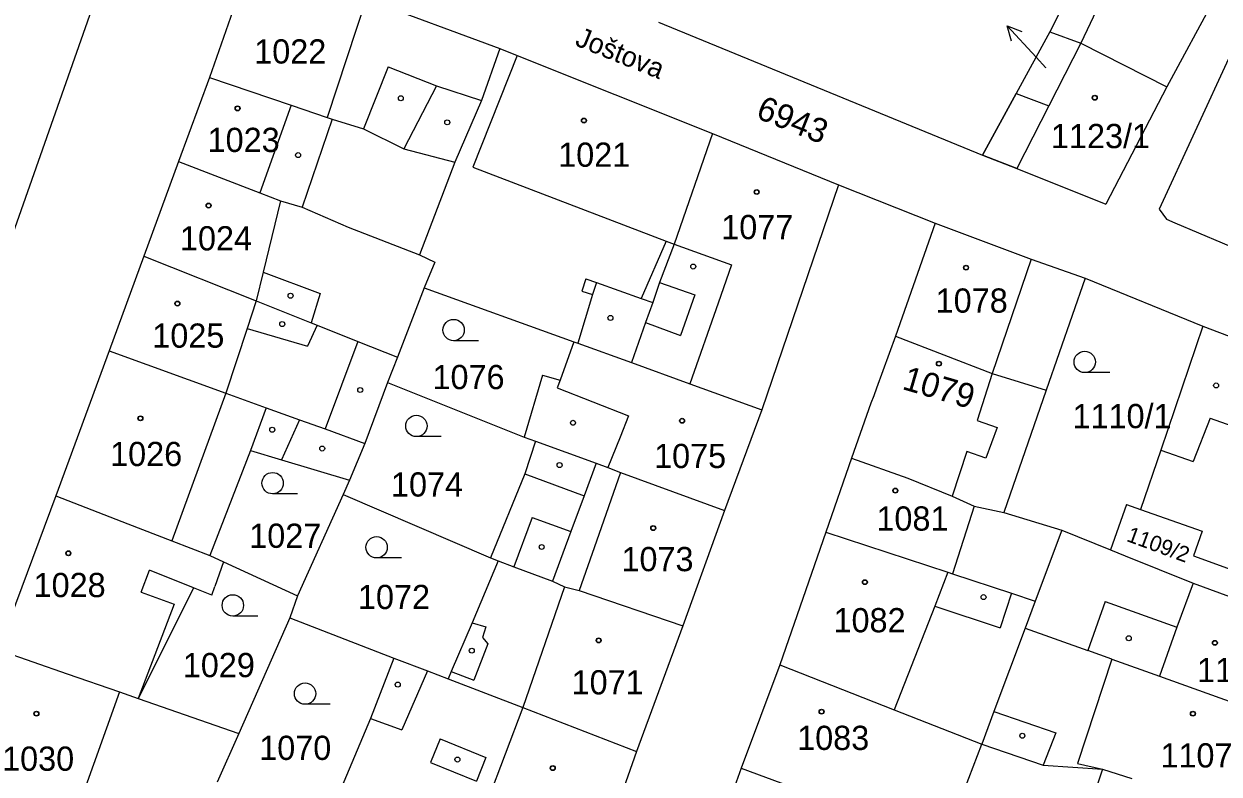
# Model space of a CAD drawing. Extents: x -593183 to -588034, y -1130415 to -1124994.
# Drawn here: x -591178.8 to -591094.9, y -1128971.4 to -1128918.7 of the extents above; entities that cross this region are included whole.
import ezdxf

# ---------------------------------------------------------------- set-up
doc = ezdxf.new("R2010")
doc.units = 0
for name, color, linetype in [('Vrstva 1', 7, 'Continuous'), ('Vrstva 15', 7, 'Continuous'), ('Vrstva 16', 7, 'Continuous'), ('Vrstva 18', 7, 'Continuous'), ('Vrstva 19', 7, 'Continuous'), ('Vrstva 25', 7, 'Continuous'), ('Vrstva 27', 7, 'Continuous'), ('Vrstva 4', 7, 'Continuous')]:
    doc.layers.add(name, color=color, linetype=linetype)

msp = doc.modelspace()

# ---------------------------------------------------------------- linework, layer by layer
at = {"layer": 'Vrstva 1'}
for p, q in [((-591099.88, -1128905.6), (-591106.78, -1128919.29)), ((-591091.56, -1128910.11), (-591098.56, -1128923.14)), ((-591172.91, -1128914.55), (-591181.94, -1128940.23)), ((-591162.78, -1128913.99), (-591165.75, -1128922.48)), ((-591154.76, -1128916.97), (-591145.37, -1128920.45)), ((-591134.24, -1128918.6), (-591111.5, -1128927.95)), ((-591106.78, -1128919.29), (-591109.14, -1128923.62)), ((-591106.78, -1128919.29), (-591104.61, -1128920.09)), ((-591145.37, -1128920.45), (-591146.66, -1128924.1)), ((-591145.37, -1128920.45), (-591144.15, -1128920.94)), ((-591104.61, -1128920.09), (-591106.86, -1128924.48)), ((-591104.61, -1128920.09), (-591098.56, -1128923.14)), ((-591144.15, -1128920.94), (-591130.46, -1128926.42)), ((-591094.1, -1128920.87), (-591099.1, -1128931.74)), ((-591165.75, -1128922.48), (-591167.93, -1128928.38)), ((-591165.75, -1128922.48), (-591160.01, -1128924.43)), ((-591109.14, -1128923.62), (-591111.5, -1128927.95)), ((-591109.14, -1128923.62), (-591106.86, -1128924.48)), ((-591098.56, -1128923.14), (-591102.86, -1128931.38)), ((-591160.01, -1128924.43), (-591157.49, -1128925.31)), ((-591146.66, -1128924.1), (-591148.54, -1128928.43)), ((-591157.49, -1128925.31), (-591157.14, -1128925.42)), ((-591157.14, -1128925.42), (-591154.95, -1128926.09)), ((-591154.95, -1128926.09), (-591152.1, -1128927.49)), ((-591130.46, -1128926.42), (-591133.15, -1128934.18)), ((-591130.46, -1128926.42), (-591121.62, -1128930.02)), ((-591152.1, -1128927.49), (-591148.54, -1128928.43)), ((-591111.5, -1128927.95), (-591109.1, -1128928.87)), ((-591167.93, -1128928.38), (-591170.36, -1128935.04)), ((-591167.93, -1128928.38), (-591162.22, -1128930.59)), ((-591148.54, -1128928.43), (-591149.1, -1128929.9)), ((-591109.1, -1128928.87), (-591102.86, -1128931.38)), ((-591162.22, -1128930.59), (-591160.76, -1128931.16)), ((-591149.1, -1128929.9), (-591151.01, -1128934.94)), ((-591121.62, -1128930.02), (-591126.98, -1128945.82)), ((-591121.62, -1128930.02), (-591114.83, -1128932.72)), ((-591160.76, -1128931.16), (-591159.25, -1128931.59)), ((-591159.25, -1128931.59), (-591156.01, -1128933)), ((-591099.1, -1128931.74), (-591098.59, -1128932.43)), ((-591156.01, -1128933), (-591151.01, -1128934.94)), ((-591114.83, -1128932.72), (-591117.62, -1128940.66)), ((-591114.83, -1128932.72), (-591108.08, -1128935.25)), ((-591098.59, -1128932.43), (-591098.01, -1128932.7)), ((-591098.01, -1128932.7), (-591090.43, -1128935.9)), ((-591133.15, -1128934.18), (-591134.17, -1128936.89)), ((-591170.36, -1128935.04), (-591172.79, -1128941.68)), ((-591170.36, -1128935.04), (-591162.47, -1128938.18)), ((-591151.01, -1128934.94), (-591149.93, -1128935.46)), ((-591149.93, -1128935.46), (-591150.68, -1128937.25)), ((-591108.08, -1128935.25), (-591104.3, -1128936.57)), ((-591150.68, -1128937.25), (-591152.56, -1128942.12)), ((-591150.68, -1128937.25), (-591140.18, -1128941.05)), ((-591134.17, -1128936.89), (-591134.64, -1128938.29)), ((-591104.3, -1128936.57), (-591107.03, -1128944.45)), ((-591104.3, -1128936.57), (-591096.05, -1128939.94)), ((-591162.47, -1128938.18), (-591158.61, -1128939.71)), ((-591134.64, -1128938.29), (-591135.15, -1128939.7)), ((-591158.61, -1128939.71), (-591158.2, -1128939.88)), ((-591135.15, -1128939.7), (-591136.14, -1128942.51)), ((-591158.2, -1128939.88), (-591155.33, -1128941.02)), ((-591117.62, -1128940.66), (-591118.94, -1128944.29)), ((-591117.62, -1128940.66), (-591110.83, -1128943.28)), ((-591096.05, -1128939.94), (-591098.99, -1128948.65)), ((-591096.05, -1128939.94), (-591091.21, -1128941.8)), ((-591155.33, -1128941.02), (-591152.56, -1128942.12)), ((-591140.18, -1128941.05), (-591141.15, -1128943.74)), ((-591140.18, -1128941.05), (-591139.9, -1128941.15)), ((-591139.9, -1128941.15), (-591136.14, -1128942.51)), ((-591172.79, -1128941.68), (-591176.52, -1128951.85)), ((-591172.79, -1128941.68), (-591164.61, -1128944.64)), ((-591152.56, -1128942.12), (-591153.26, -1128943.9)), ((-591136.14, -1128942.51), (-591132.04, -1128943.99)), ((-591153.26, -1128943.9), (-591154.84, -1128948.18)), ((-591153.26, -1128943.9), (-591143.66, -1128947.74)), ((-591142.38, -1128943.39), (-591143.66, -1128947.74)), ((-591142.38, -1128943.39), (-591141.15, -1128943.74)), ((-591132.04, -1128943.99), (-591126.98, -1128945.82)), ((-591110.83, -1128943.28), (-591107.03, -1128944.45)), ((-591164.61, -1128944.64), (-591161.78, -1128945.67)), ((-591119.14, -1128944.84), (-591119.33, -1128945.36)), ((-591118.94, -1128944.29), (-591119.14, -1128944.84)), ((-591107.03, -1128944.45), (-591110.01, -1128953.03)), ((-591161.78, -1128945.67), (-591159.43, -1128946.52)), ((-591119.33, -1128945.36), (-591120.69, -1128949.22)), ((-591159.43, -1128946.52), (-591157.64, -1128947.16)), ((-591126.98, -1128945.82), (-591129.61, -1128952.88)), ((-591157.64, -1128947.16), (-591154.84, -1128948.18)), ((-591154.84, -1128948.18), (-591155.93, -1128950.76)), ((-591143.66, -1128947.74), (-591142.86, -1128948.03)), ((-591142.86, -1128948.03), (-591143.63, -1128950.31)), ((-591142.86, -1128948.03), (-591138.61, -1128949.57)), ((-591162.87, -1128948.68), (-591165.73, -1128956.05)), ((-591162.87, -1128948.68), (-591160.7, -1128949.33)), ((-591098.99, -1128948.65), (-591100.41, -1128952.81)), ((-591160.7, -1128949.33), (-591155.93, -1128950.76)), ((-591138.61, -1128949.57), (-591137.79, -1128949.87)), ((-591137.79, -1128949.87), (-591136.9, -1128950.21)), ((-591120.69, -1128949.22), (-591122.49, -1128954.4)), ((-591120.69, -1128949.22), (-591116.74, -1128950.63)), ((-591143.63, -1128950.31), (-591146.03, -1128956.2)), ((-591136.9, -1128950.21), (-591129.61, -1128952.88)), ((-591116.74, -1128950.63), (-591113.63, -1128951.88)), ((-591155.93, -1128950.76), (-591156.36, -1128951.77)), ((-591176.52, -1128951.85), (-591180.58, -1128962.67)), ((-591176.52, -1128951.85), (-591171.47, -1128953.82)), ((-591156.36, -1128951.77), (-591159.56, -1128958.88)), ((-591156.36, -1128951.77), (-591146.03, -1128956.2)), ((-591113.63, -1128951.88), (-591112.09, -1128952.58)), ((-591129.61, -1128952.88), (-591132.53, -1128960.98)), ((-591112.09, -1128952.58), (-591110.01, -1128953.03)), ((-591110.01, -1128953.03), (-591105.94, -1128954.27)), ((-591101.4, -1128952.47), (-591102.53, -1128955.65)), ((-591101.4, -1128952.47), (-591100.41, -1128952.81)), ((-591100.41, -1128952.81), (-591096.1, -1128954.33)), ((-591171.47, -1128953.82), (-591168.39, -1128955.02)), ((-591122.49, -1128954.4), (-591125.73, -1128963.72)), ((-591122.49, -1128954.4), (-591113.93, -1128957.22)), ((-591105.94, -1128954.27), (-591107.8, -1128959.25)), ((-591105.94, -1128954.27), (-591102.53, -1128955.65)), ((-591096.1, -1128954.33), (-591096.71, -1128956.08)), ((-591168.39, -1128955.02), (-591165.73, -1128956.05)), ((-591102.53, -1128955.65), (-591101.5, -1128956.07)), ((-591165.73, -1128956.05), (-591164.76, -1128956.5)), ((-591164.76, -1128956.5), (-591165.37, -1128958.22)), ((-591164.76, -1128956.5), (-591159.56, -1128958.88)), ((-591145.48, -1128956.42), (-591147.32, -1128960.78)), ((-591146.03, -1128956.2), (-591145.48, -1128956.42)), ((-591145.48, -1128956.42), (-591144.38, -1128956.85)), ((-591101.5, -1128956.07), (-591096.73, -1128958)), ((-591096.71, -1128956.08), (-591086.59, -1128959.76)), ((-591144.38, -1128956.85), (-591141.68, -1128957.86)), ((-591113.93, -1128957.22), (-591113.61, -1128957.33)), ((-591113.61, -1128957.33), (-591109.46, -1128958.7)), ((-591165.59, -1128958.83), (-591165.37, -1128958.22)), ((-591141.68, -1128957.86), (-591140.84, -1128958.24)), ((-591140.84, -1128958.24), (-591139.81, -1128958.5)), ((-591096.73, -1128958), (-591088.99, -1128960.83)), ((-591166.87, -1128958.31), (-591168.33, -1128961.25)), ((-591165.59, -1128958.83), (-591166.87, -1128958.31)), ((-591159.56, -1128958.88), (-591160.1, -1128960.43)), ((-591139.81, -1128958.5), (-591132.53, -1128960.98)), ((-591109.46, -1128958.7), (-591107.8, -1128959.25)), ((-591107.8, -1128959.25), (-591108.52, -1128961.15)), ((-591160.1, -1128960.43), (-591163.68, -1128968.54)), ((-591160.1, -1128960.43), (-591152.81, -1128963.25)), ((-591147.32, -1128960.78), (-591148.78, -1128964.19)), ((-591168.33, -1128961.25), (-591170.75, -1128966.08)), ((-591132.53, -1128960.98), (-591135.79, -1128969.81)), ((-591108.52, -1128961.15), (-591110.71, -1128967.01)), ((-591108.52, -1128961.15), (-591104.12, -1128962.72)), ((-591180.58, -1128962.67), (-591175.73, -1128964.35)), ((-591152.81, -1128963.25), (-591154.46, -1128967.49)), ((-591152.81, -1128963.25), (-591150.45, -1128964.15)), ((-591102.42, -1128963.33), (-591104.12, -1128962.72)), ((-591125.73, -1128963.72), (-591128.45, -1128970.97)), ((-591125.73, -1128963.72), (-591117.7, -1128966.88)), ((-591102.42, -1128963.33), (-591099.09, -1128964.52)), ((-591175.73, -1128964.35), (-591172.07, -1128965.63)), ((-591150.45, -1128964.15), (-591149, -1128964.71)), ((-591148.78, -1128964.19), (-591149, -1128964.71)), ((-591149, -1128964.71), (-591143.77, -1128966.73)), ((-591099.09, -1128964.52), (-591091.5, -1128967.24)), ((-591172.07, -1128965.63), (-591170.75, -1128966.08)), ((-591170.75, -1128966.08), (-591163.68, -1128968.54)), ((-591154.46, -1128967.49), (-591157.51, -1128974.78)), ((-591143.77, -1128966.73), (-591135.79, -1128969.81)), ((-591117.7, -1128966.88), (-591111.56, -1128969.29)), ((-591110.71, -1128967.01), (-591111.56, -1128969.29)), ((-591163.68, -1128968.54), (-591165.21, -1128971.96)), ((-591135.79, -1128969.81), (-591139.82, -1128981.27)), ((-591114.14, -1128976.11), (-591111.56, -1128969.29)), ((-591111.56, -1128969.29), (-591107.25, -1128970.77)), ((-591107.25, -1128970.77), (-591103.09, -1128971.04)), ((-591128.45, -1128970.97), (-591131.7, -1128980.3)), ((-591128.45, -1128970.97), (-591120.19, -1128974.01)), ((-591103.09, -1128971.04), (-591105.88, -1128979.29)), ((-591103.09, -1128971.04), (-591101.03, -1128971.71))]:
    msp.add_line(p, q, dxfattribs=at)
at = {"layer": 'Vrstva 16'}
msp.add_line((-591107.05, -1128921.82), (-591107.75, -1128921.06), dxfattribs=at)
at = {"layer": 'Vrstva 25'}
for p, q in [((-591107.75, -1128921.06), (-591109.783, -1128918.854)), ((-591146.87, -1128940.97), (-591148.62, -1128940.97)), ((-591102.58, -1128943.21), (-591104.33, -1128943.21)), ((-591149.48, -1128947.7), (-591151.23, -1128947.7)), ((-591159.57, -1128951.72), (-591161.32, -1128951.72)), ((-591152.27, -1128956.22), (-591154.02, -1128956.22)), ((-591162.36, -1128960.3), (-591164.11, -1128960.3)), ((-591157.29, -1128966.49), (-591159.04, -1128966.49))]:
    msp.add_line(p, q, dxfattribs=at)
msp.add_lwpolyline([(-591109.473, -1128919.928), (-591109.783, -1128918.854), (-591108.737, -1128919.25)], dxfattribs=at)
for centre, radius in [((-591152.32, -1128923.95), 0.175), ((-591103.63, -1128923.91), 0.175), ((-591103.63, -1128923.91), 0.15), ((-591163.78, -1128924.66), 0.175), ((-591163.78, -1128924.66), 0.15), ((-591149.06, -1128925.64), 0.175), ((-591139.47, -1128925.51), 0.175), ((-591139.47, -1128925.51), 0.15), ((-591159.53, -1128927.94), 0.175), ((-591127.35, -1128930.53), 0.175), ((-591127.35, -1128930.53), 0.15), ((-591165.81, -1128931.48), 0.175), ((-591165.81, -1128931.48), 0.15), ((-591131.8, -1128935.76), 0.175), ((-591112.66, -1128935.84), 0.175), ((-591112.66, -1128935.84), 0.15), ((-591160.06, -1128937.81), 0.175), ((-591168, -1128938.36), 0.175), ((-591168, -1128938.36), 0.15), ((-591160.64, -1128939.8), 0.175), ((-591148.62, -1128940.22), 0.75), ((-591137.61, -1128939.37), 0.175), ((-591104.33, -1128942.46), 0.75), ((-591114.56, -1128942.58), 0.175), ((-591114.56, -1128942.58), 0.15), ((-591095.11, -1128944.11), 0.175), ((-591155.17, -1128944.43), 0.175), ((-591170.59, -1128946.42), 0.175), ((-591170.59, -1128946.42), 0.15), ((-591151.23, -1128946.95), 0.75), ((-591132.58, -1128946.59), 0.175), ((-591132.58, -1128946.59), 0.15), ((-591161.34, -1128947.22), 0.175), ((-591140.24, -1128946.73), 0.175), ((-591157.84, -1128948.54), 0.175), ((-591141.18, -1128949.7), 0.175), ((-591161.32, -1128950.97), 0.75), ((-591117.62, -1128951.49), 0.175), ((-591117.62, -1128951.49), 0.15), ((-591134.61, -1128954.12), 0.175), ((-591134.61, -1128954.12), 0.15), ((-591154.02, -1128955.47), 0.75), ((-591175.65, -1128955.89), 0.175), ((-591175.65, -1128955.89), 0.15), ((-591142.44, -1128955.45), 0.175), ((-591119.76, -1128957.92), 0.175), ((-591119.76, -1128957.92), 0.15), ((-591164.11, -1128959.55), 0.75), ((-591111.43, -1128958.97), 0.175), ((-591138.44, -1128962.01), 0.175), ((-591138.44, -1128962.01), 0.15), ((-591101.24, -1128961.86), 0.175), ((-591095.2, -1128962.18), 0.175), ((-591095.2, -1128962.18), 0.15), ((-591147.34, -1128962.73), 0.175), ((-591152.54, -1128965.11), 0.175), ((-591159.04, -1128965.74), 0.75), ((-591177.89, -1128967.15), 0.175), ((-591177.89, -1128967.15), 0.15), ((-591122.8, -1128967.01), 0.175), ((-591122.8, -1128967.01), 0.15), ((-591096.74, -1128967.15), 0.175), ((-591096.74, -1128967.15), 0.15), ((-591108.71, -1128968.7), 0.175), ((-591148.35, -1128970.37), 0.175), ((-591141.66, -1128970.97), 0.175), ((-591141.66, -1128970.97), 0.15)]:
    msp.add_circle(centre, radius, dxfattribs=at)
at = {"layer": 'Vrstva 27'}
for p, q in [((-591111.5, -1128927.95), (-591109.14, -1128923.62)), ((-591109.14, -1128923.62), (-591106.86, -1128924.48)), ((-591106.86, -1128924.48), (-591109.1, -1128928.87)), ((-591109.1, -1128928.87), (-591111.5, -1128927.95))]:
    msp.add_line(p, q, dxfattribs=at)
at = {"layer": 'Vrstva 4'}
for p, q in [((-591098.31, -1128906.84), (-591104.61, -1128920.09)), ((-591154.76, -1128916.97), (-591157.49, -1128925.31)), ((-591144.15, -1128920.94), (-591147.27, -1128928.78)), ((-591153.21, -1128921.73), (-591154.95, -1128926.09)), ((-591153.21, -1128921.73), (-591149.82, -1128923.07)), ((-591149.82, -1128923.07), (-591152.1, -1128927.49)), ((-591149.82, -1128923.07), (-591146.66, -1128924.1)), ((-591160.01, -1128924.43), (-591162.22, -1128930.59)), ((-591106.86, -1128924.48), (-591109.1, -1128928.87)), ((-591157.14, -1128925.42), (-591159.25, -1128931.59)), ((-591147.27, -1128928.78), (-591133.71, -1128933.97)), ((-591160.76, -1128931.16), (-591161.98, -1128936.16)), ((-591133.71, -1128933.97), (-591135.45, -1128938)), ((-591133.71, -1128933.97), (-591133.15, -1128934.18)), ((-591133.15, -1128934.18), (-591129.12, -1128935.64)), ((-591108.08, -1128935.25), (-591110.83, -1128943.28)), ((-591161.98, -1128936.16), (-591162.47, -1128938.18)), ((-591161.98, -1128936.16), (-591157.98, -1128937.65)), ((-591129.12, -1128935.64), (-591130.06, -1128938.33)), ((-591139.35, -1128936.62), (-591139.62, -1128937.49)), ((-591139.35, -1128936.62), (-591138.6, -1128936.89)), ((-591138.6, -1128936.89), (-591138.86, -1128937.73)), ((-591138.6, -1128936.89), (-591135.45, -1128938)), ((-591134.17, -1128936.89), (-591131.68, -1128937.75)), ((-591157.98, -1128937.65), (-591158.61, -1128939.71)), ((-591138.86, -1128937.73), (-591139.9, -1128941.15)), ((-591139.62, -1128937.49), (-591138.86, -1128937.73)), ((-591135.45, -1128938), (-591134.64, -1128938.29)), ((-591131.68, -1128937.75), (-591132.69, -1128940.6)), ((-591162.47, -1128938.18), (-591163.11, -1128940.11)), ((-591130.06, -1128938.33), (-591132.04, -1128943.99)), ((-591135.15, -1128939.7), (-591132.69, -1128940.6)), ((-591163.11, -1128940.11), (-591164.61, -1128944.64)), ((-591163.11, -1128940.11), (-591158.86, -1128941.35)), ((-591158.2, -1128939.88), (-591158.86, -1128941.35)), ((-591155.33, -1128941.02), (-591157.64, -1128947.16)), ((-591141.15, -1128943.74), (-591141.34, -1128944.27)), ((-591110.83, -1128943.28), (-591111.89, -1128946.56)), ((-591164.61, -1128944.64), (-591168.39, -1128955.02)), ((-591141.34, -1128944.27), (-591136.35, -1128946.25)), ((-591161.78, -1128945.67), (-591162.87, -1128948.68)), ((-591159.43, -1128946.52), (-591160.7, -1128949.33)), ((-591136.35, -1128946.25), (-591136.94, -1128947.74)), ((-591095.53, -1128946.41), (-591096.72, -1128949.45)), ((-591095.53, -1128946.41), (-591093.21, -1128947.23)), ((-591111.89, -1128946.56), (-591110.48, -1128947.06)), ((-591110.48, -1128947.06), (-591111.27, -1128949.22)), ((-591136.94, -1128947.74), (-591137.79, -1128949.87)), ((-591112.6, -1128948.74), (-591113.63, -1128951.88)), ((-591111.27, -1128949.22), (-591112.6, -1128948.74)), ((-591098.99, -1128948.65), (-591096.72, -1128949.45)), ((-591138.61, -1128949.57), (-591139.46, -1128951.86)), ((-591143.63, -1128950.31), (-591139.46, -1128951.86)), ((-591136.9, -1128950.21), (-591138.59, -1128955.03)), ((-591139.46, -1128951.86), (-591140.39, -1128954.37)), ((-591112.09, -1128952.58), (-591113.61, -1128957.33)), ((-591143.1, -1128953.37), (-591144.38, -1128956.85)), ((-591143.1, -1128953.37), (-591140.39, -1128954.37)), ((-591140.39, -1128954.37), (-591141.68, -1128957.86)), ((-591138.59, -1128955.03), (-591139.81, -1128958.5)), ((-591170.55, -1128958.63), (-591169.96, -1128957.07)), ((-591166.87, -1128958.31), (-591169.96, -1128957.07)), ((-591113.93, -1128957.22), (-591114.86, -1128959.6)), ((-591140.84, -1128958.24), (-591143.77, -1128966.73)), ((-591096.73, -1128958), (-591097.86, -1128961.08)), ((-591170.55, -1128958.63), (-591168.22, -1128959.47)), ((-591109.46, -1128958.7), (-591110.26, -1128961.12)), ((-591168.22, -1128959.47), (-591170.75, -1128966.08)), ((-591114.86, -1128959.6), (-591117.7, -1128966.88)), ((-591114.86, -1128959.6), (-591110.26, -1128961.12)), ((-591102.89, -1128959.28), (-591104.12, -1128962.72)), ((-591102.89, -1128959.28), (-591097.86, -1128961.08)), ((-591147.32, -1128960.78), (-591146.36, -1128961.06)), ((-591146.36, -1128961.06), (-591146.6, -1128961.8)), ((-591097.86, -1128961.08), (-591099.09, -1128964.52)), ((-591146.22, -1128962.25), (-591147.2, -1128964.79)), ((-591146.6, -1128961.8), (-591146.22, -1128962.25)), ((-591102.42, -1128963.33), (-591104.85, -1128970.66)), ((-591150.45, -1128964.15), (-591152.25, -1128968.29)), ((-591148.78, -1128964.19), (-591147.2, -1128964.79)), ((-591172.07, -1128965.63), (-591176.03, -1128976.71)), ((-591154.46, -1128967.49), (-591152.25, -1128968.29)), ((-591143.77, -1128966.73), (-591148.19, -1128978.43)), ((-591110.71, -1128967.01), (-591106.36, -1128968.49)), ((-591149.56, -1128968.92), (-591150.23, -1128970.58)), ((-591149.56, -1128968.92), (-591146.35, -1128970.22)), ((-591106.36, -1128968.49), (-591107.25, -1128970.77)), ((-591150.23, -1128970.58), (-591147.02, -1128971.88)), ((-591146.35, -1128970.22), (-591147.02, -1128971.88)), ((-591104.85, -1128970.66), (-591103.09, -1128971.04))]:
    msp.add_line(p, q, dxfattribs=at)

# ---------------------------------------------------------------- texts
at = {"layer": 'Vrstva 15'}
msp.add_text('Joštova', height=1.4, rotation=338.04756, dxfattribs=at).set_placement((-591140.17, -1128920.21))
at = {"layer": 'Vrstva 18'}
for s, height, p in [('1123/2', 0.01, (-591107.05, -1128921.82)), ('1076', 1.7, (-591150.1, -1128944.37)), ('1110/1', 1.7, (-591105.19, -1128947.11)), ('1074', 1.7, (-591153.01, -1128951.91)), ('1027', 1.7, (-591162.96, -1128955.51)), ('1072', 1.7, (-591155.33, -1128959.81)), ('1029', 1.7, (-591167.62, -1128964.59)), ('1070', 1.7, (-591162.26, -1128970.4))]:
    msp.add_text(s, height=height, dxfattribs=at).set_placement(p)
for s, height, rotation, p in [('6943', 1.7, 338.11425, (-591127.48, -1128925.3)), ('1109/2', 1.1, 339.89247, (-591101.46, -1128955.02))]:
    msp.add_text(s, height=height, rotation=rotation, dxfattribs=at).set_placement(p)
at = {"layer": 'Vrstva 19'}
for s, p in [('1022', (-591162.61, -1128921.51)), ('1023', (-591165.88, -1128927.72)), ('1123/1', (-591106.7, -1128927.45)), ('1021', (-591141.28, -1128928.76)), ('1077', (-591129.84, -1128933.84)), ('1024', (-591167.82, -1128934.63)), ('1078', (-591114.79, -1128939)), ('1025', (-591169.76, -1128941.46)), ('1026', (-591172.72, -1128949.77)), ('1075', (-591134.55, -1128949.91)), ('1081', (-591118.95, -1128954.3)), ('1073', (-591136.84, -1128957.15)), ('1028', (-591178.09, -1128958.97)), ('1082', (-591121.96, -1128961.44)), ('1108', (-591096.45, -1128964.94)), ('1071', (-591140.34, -1128965.8)), ('1083', (-591124.51, -1128969.7)), ('1030', (-591180.3, -1128971.16)), ('1107', (-591099.02, -1128970.93))]:
    msp.add_text(s, height=1.7, dxfattribs=at).set_placement(p)
msp.add_text('1079', height=1.7, rotation=343.71153, dxfattribs=at).set_placement((-591117.21, -1128944.35))

doc.saveas('drawing.dxf')
